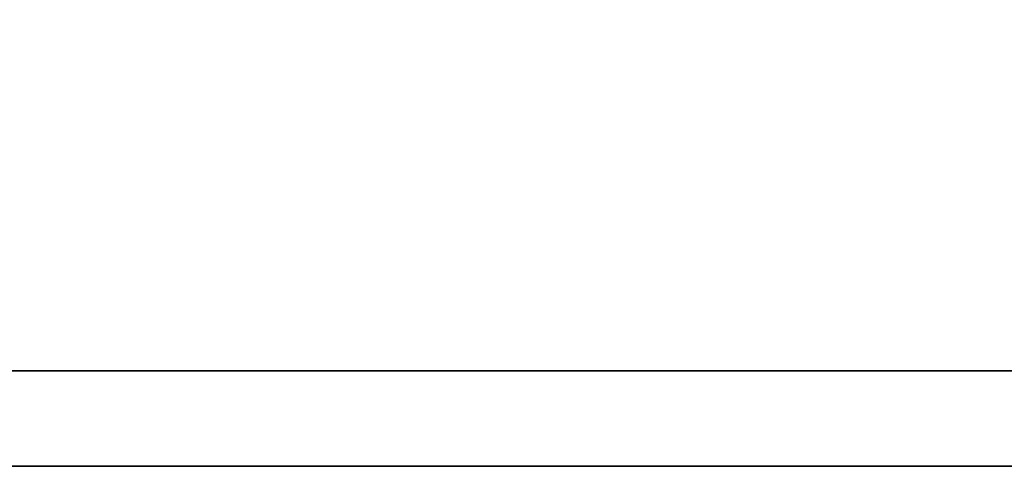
# Model space of a CAD drawing. Header units: millimetres. Extents: x -257 to 3135, y -1556 to 860.
# Tile 437 of 633: x 1309.456 to 1311.53, y -991.541 to -990.6. Entities that reach past the tile are written whole.
import ezdxf

# ---------------------------------------------------------------- set-up
doc = ezdxf.new("R2010")
doc.units = ezdxf.units.MM
doc.layers.add('DIM', color=4, linetype='CONTINUOUS')
doc.layers.add('layer 1', color=7, linetype='CONTINUOUS')

# ---------------------------------------------------------------- blocks, each defined once
blk = doc.blocks.new('TBI MOTION logo(完整正式版)')
at = {"layer": 'layer 1', "color": 22, "lineweight": 35}
blk.add_open_spline([(75.90875, -9.47875), (75.90875, -9.47875), (75.90875, -12.28625), (75.90875, -12.28625), (75.90875, -12.28625), (75.90875, -12.28625), (75.90875, -12.47875), (75.90875, -12.47875), (75.90875, -12.47875), (75.90875, -12.47875), (75.71625, -12.47875), (75.71625, -12.47875), (75.71625, -12.47875), (75.71625, -12.47875), (-88.32875, -12.47875), (-88.32875, -12.47875), (-88.32875, -12.47875), (-88.32875, -12.47875), (-88.32875, -13.29375), (-88.32875, -13.29375), (-88.32875, -13.29375), (-88.32875, -13.29375), (82.89125, -13.29375), (82.89125, -13.29375), (82.89125, -13.29375), (82.89125, -13.29375), (75.90875, -9.47875), (75.90875, -9.47875)], degree=3, knots=[0, 0, 0, 0, 0.1428571, 0.1428571, 0.1428571, 0.1428572, 0.2857143, 0.2857143, 0.2857143, 0.2857143, 0.4285714, 0.4285714, 0.4285714, 0.4285714, 0.5714286, 0.5714286, 0.5714286, 0.5714286, 0.7142857, 0.7142857, 0.7142857, 0.7142857, 0.8571429, 0.8571429, 0.8571429, 0.8571429, 1, 1, 1, 1], dxfattribs=at)

msp = doc.modelspace()

# ---------------------------------------------------------------- block references
at = {"layer": 'DIM', "color": 7, "xscale": 0.246592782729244, "yscale": 0.246592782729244, "zscale": 0.246592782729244}
msp.add_blockref('TBI MOTION logo(完整正式版)', (1327.5156, -988.2627), dxfattribs=at)

doc.saveas('drawing.dxf')
